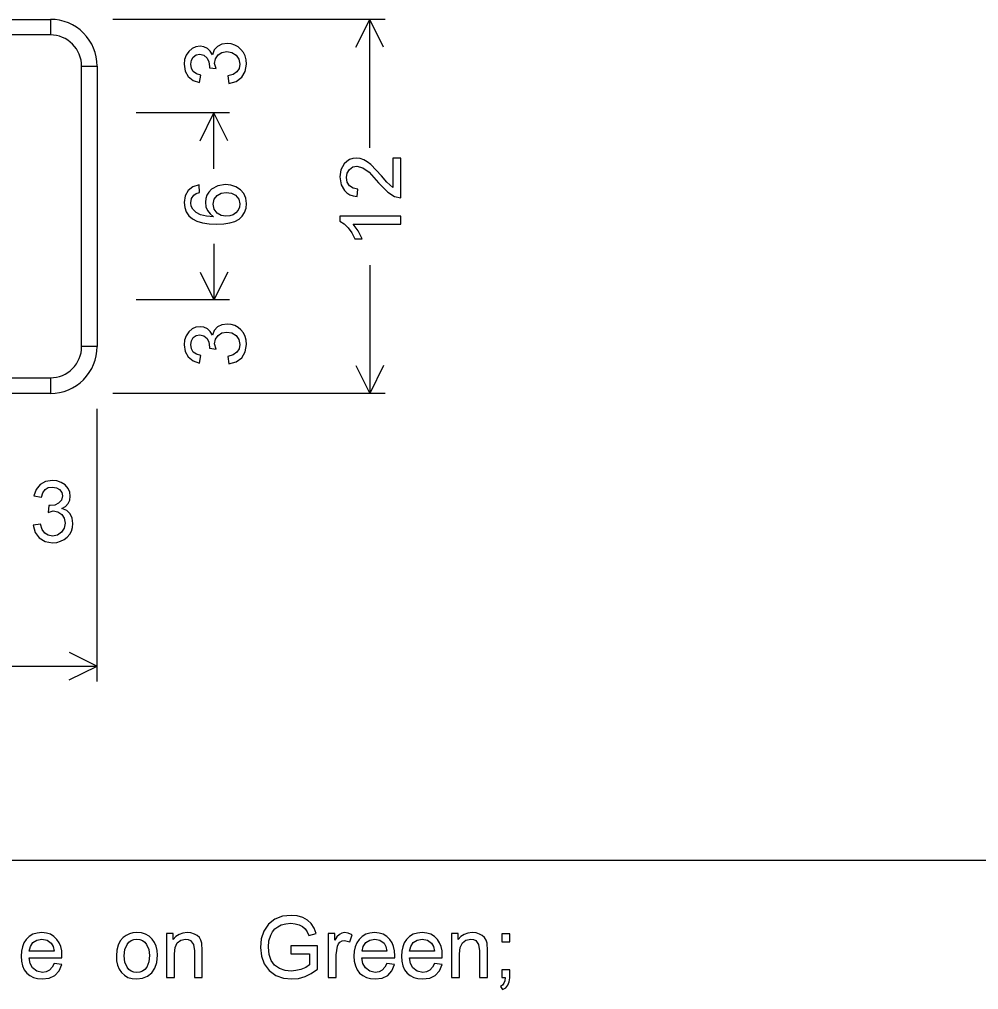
# Model space of a CAD drawing. Extents: x 1001568 to 1002149, y 1840825 to 1841423.
# Drawn here: x 1001939.3 to 1001944.43, y 1840966.78 to 1840971.97 of the extents above; entities that cross this region are included whole.
import ezdxf

# ---------------------------------------------------------------- set-up
doc = ezdxf.new("R2010")
doc.units = 0
doc.layers.add('R_No Plot', color=7, linetype='Continuous')
doc.layers.add('SIGNS', color=7, linetype='Continuous')

msp = doc.modelspace()

# ---------------------------------------------------------------- linework, layer by layer
at = {"layer": 'R_No Plot'}
msp.add_line((1001890.6501, 1840967.4691), (1001982.1327, 1840967.4691), dxfattribs=at)
at = {"layer": 'SIGNS'}
for p, q in [((1001939.4672, 1840971.9657), (1001939.4672, 1840971.8824)), ((1001941.2588, 1840971.9657), (1001939.8005, 1840971.9657)), ((1001940.4255, 1840971.9657), (1001939.9255, 1840971.9657)), ((1001941.101, 1840971.8167), (1001941.1755, 1840971.9657)), ((1001941.1755, 1840971.2794), (1001941.1755, 1840971.9657)), ((1001941.25, 1840971.8167), (1001941.1755, 1840971.9657)), ((1001939.6338, 1840971.7157), (1001939.7172, 1840971.7157)), ((1001940.4255, 1840971.4657), (1001939.9255, 1840971.4657)), ((1001940.2677, 1840971.3167), (1001940.3422, 1840971.4657)), ((1001940.3422, 1840971.166), (1001940.3422, 1840971.4657)), ((1001940.4167, 1840971.3167), (1001940.3422, 1840971.4657)), ((1001940.3422, 1840970.7654), (1001940.3422, 1840970.4657)), ((1001941.1755, 1840970.652), (1001941.1755, 1840969.9657)), ((1001940.2677, 1840970.6147), (1001940.3422, 1840970.4657)), ((1001940.4167, 1840970.6147), (1001940.3422, 1840970.4657)), ((1001940.4255, 1840970.4657), (1001939.9255, 1840970.4657)), ((1001940.4255, 1840970.4657), (1001939.9255, 1840970.4657)), ((1001939.7172, 1840970.2157), (1001939.6338, 1840970.2157)), ((1001941.101, 1840970.1147), (1001941.1755, 1840969.9657)), ((1001941.25, 1840970.1147), (1001941.1755, 1840969.9657)), ((1001939.4672, 1840970.049), (1001939.4672, 1840969.9657)), ((1001941.2588, 1840969.9657), (1001939.8005, 1840969.9657)), ((1001940.4255, 1840969.9657), (1001939.9255, 1840969.9657)), ((1001939.7172, 1840968.424), (1001939.7172, 1840969.8824)), ((1001939.7172, 1840969.2574), (1001939.7172, 1840969.7574)), ((1001939.5682, 1840968.5819), (1001939.7172, 1840968.5074)), ((1001936.5536, 1840968.5074), (1001939.7172, 1840968.5074)), ((1001939.5682, 1840968.4329), (1001939.7172, 1840968.5074))]:
    msp.add_line(p, q, dxfattribs=at)
for points in [[(1001939.4672, 1840971.8824), (1001932.9672, 1840971.8824), (1001932.9672, 1840971.9657), (1001939.4672, 1840971.9657), (1001939.4672, 1840971.8824), (1001939.4672, 1840971.8824)], [(1001940.4225, 1840971.6234), (1001940.461, 1840971.6338), (1001940.4907, 1840971.6561), (1001940.5096, 1840971.6878), (1001940.5159, 1840971.7267), (1001940.514, 1840971.7495), (1001940.5084, 1840971.7702), (1001940.4992, 1840971.7887), (1001940.4863, 1840971.8053), (1001940.4708, 1840971.8187), (1001940.4535, 1840971.8285), (1001940.4345, 1840971.8342), (1001940.4138, 1840971.8362), (1001940.3841, 1840971.8325), (1001940.3607, 1840971.8213), (1001940.344, 1840971.8026), (1001940.3334, 1840971.7766), (1001940.3217, 1840971.7964), (1001940.3066, 1840971.8106), (1001940.2887, 1840971.8192), (1001940.2674, 1840971.822), (1001940.2458, 1840971.8189), (1001940.2254, 1840971.81), (1001940.2071, 1840971.7945), (1001940.1933, 1840971.7737), (1001940.1852, 1840971.7507), (1001940.1826, 1840971.7261), (1001940.1884, 1840971.6897), (1001940.2049, 1840971.6605), (1001940.2311, 1840971.6392), (1001940.2653, 1840971.6274), (1001940.2723, 1840971.6675), (1001940.2485, 1840971.6745), (1001940.2315, 1840971.6867), (1001940.2214, 1840971.7039), (1001940.2181, 1840971.7262), (1001940.2215, 1840971.7472), (1001940.2314, 1840971.7645), (1001940.2467, 1840971.7758), (1001940.2661, 1840971.7795), (1001940.2885, 1840971.7742), (1001940.3049, 1840971.759), (1001940.3143, 1840971.7386), (1001940.3174, 1840971.7136), (1001940.3174, 1840971.7071), (1001940.3539, 1840971.7027), (1001940.3458, 1840971.7306), (1001940.3504, 1840971.7556), (1001940.3642, 1840971.7758), (1001940.385, 1840971.7892), (1001940.4107, 1840971.7937), (1001940.438, 1840971.7887), (1001940.4604, 1840971.7744), (1001940.4756, 1840971.7529), (1001940.4805, 1840971.7268), (1001940.4765, 1840971.7036), (1001940.4645, 1840971.6853), (1001940.4448, 1840971.6718), (1001940.4171, 1840971.6634)], [(1001939.6338, 1840970.2157), (1001939.6338, 1840971.7157), (1001939.7172, 1840971.7157), (1001939.7172, 1840970.2157), (1001939.6338, 1840970.2157), (1001939.6338, 1840970.2157)], [(1001941.2997, 1840971.2236), (1001941.2997, 1840971.0665), (1001941.2666, 1840971.0953), (1001941.2381, 1840971.1287), (1001941.1817, 1840971.1895), (1001941.1626, 1840971.2043), (1001941.1433, 1840971.2151), (1001941.1241, 1840971.2214), (1001941.1048, 1840971.2236), (1001941.0852, 1840971.2217), (1001941.0677, 1840971.216), (1001941.0523, 1840971.2066), (1001941.0389, 1840971.1937), (1001941.0217, 1840971.162), (1001941.016, 1840971.1231), (1001941.0219, 1840971.0818), (1001941.0398, 1840971.0498), (1001941.0531, 1840971.0375), (1001941.0688, 1840971.0282), (1001941.0874, 1840971.0218), (1001941.1085, 1840971.0184), (1001941.1126, 1840971.0586), (1001941.0874, 1840971.0628), (1001941.0679, 1840971.0753), (1001941.0555, 1840971.0949), (1001941.0514, 1840971.1209), (1001941.0554, 1840971.1441), (1001941.0666, 1840971.1632), (1001941.0847, 1840971.1765), (1001941.1073, 1840971.181), (1001941.1383, 1840971.1727), (1001941.1725, 1840971.1481), (1001941.2231, 1840971.0925), (1001941.2718, 1840971.0411), (1001941.3078, 1840971.0179), (1001941.3422, 1840971.0108), (1001941.3422, 1840971.2236)], [(1001941.3422, 1840970.9126), (1001941.016, 1840970.9126), (1001941.016, 1840970.8867), (1001941.0392, 1840970.8716), (1001941.0604, 1840970.8507), (1001941.0796, 1840970.8242), (1001941.0965, 1840970.7921), (1001941.1347, 1840970.7921), (1001941.1135, 1840970.8352), (1001941.0862, 1840970.8701), (1001941.3422, 1840970.8701)], [(1001940.4225, 1840970.1234), (1001940.461, 1840970.1338), (1001940.4907, 1840970.1562), (1001940.5096, 1840970.1878), (1001940.5159, 1840970.2267), (1001940.514, 1840970.2495), (1001940.5084, 1840970.2702), (1001940.4992, 1840970.2887), (1001940.4863, 1840970.3053), (1001940.4708, 1840970.3187), (1001940.4535, 1840970.3285), (1001940.4345, 1840970.3342), (1001940.4138, 1840970.3362), (1001940.3841, 1840970.3325), (1001940.3607, 1840970.3213), (1001940.344, 1840970.3026), (1001940.3334, 1840970.2766), (1001940.3217, 1840970.2964), (1001940.3066, 1840970.3106), (1001940.2887, 1840970.3192), (1001940.2674, 1840970.322), (1001940.2458, 1840970.3189), (1001940.2254, 1840970.31), (1001940.2071, 1840970.2945), (1001940.1933, 1840970.2737), (1001940.1852, 1840970.2507), (1001940.1826, 1840970.2261), (1001940.1884, 1840970.1897), (1001940.2049, 1840970.1605), (1001940.2311, 1840970.1392), (1001940.2653, 1840970.1274), (1001940.2723, 1840970.1675), (1001940.2485, 1840970.1745), (1001940.2315, 1840970.1867), (1001940.2214, 1840970.2039), (1001940.2181, 1840970.2262), (1001940.2215, 1840970.2472), (1001940.2314, 1840970.2645), (1001940.2467, 1840970.2758), (1001940.2661, 1840970.2795), (1001940.2885, 1840970.2742), (1001940.3049, 1840970.259), (1001940.3143, 1840970.2386), (1001940.3174, 1840970.2136), (1001940.3174, 1840970.2071), (1001940.3539, 1840970.2027), (1001940.3458, 1840970.2306), (1001940.3504, 1840970.2556), (1001940.3642, 1840970.2758), (1001940.385, 1840970.2892), (1001940.4107, 1840970.2937), (1001940.438, 1840970.2887), (1001940.4604, 1840970.2744), (1001940.4756, 1840970.2529), (1001940.4805, 1840970.2268), (1001940.4765, 1840970.2036), (1001940.4645, 1840970.1853), (1001940.4448, 1840970.1718), (1001940.4171, 1840970.1634)], [(1001932.9672, 1840970.049), (1001939.4672, 1840970.049), (1001939.4672, 1840969.9657), (1001932.9672, 1840969.9657), (1001932.9672, 1840970.049), (1001932.9672, 1840970.049)], [(1001939.3749, 1840969.2603), (1001939.3853, 1840969.2219), (1001939.4076, 1840969.1922), (1001939.4393, 1840969.1733), (1001939.4782, 1840969.1669), (1001939.5009, 1840969.1689), (1001939.5217, 1840969.1744), (1001939.5402, 1840969.1836), (1001939.5568, 1840969.1966), (1001939.5702, 1840969.2121), (1001939.58, 1840969.2294), (1001939.5857, 1840969.2484), (1001939.5877, 1840969.2691), (1001939.5839, 1840969.2988), (1001939.5728, 1840969.3222), (1001939.5541, 1840969.3389), (1001939.5281, 1840969.3494), (1001939.5479, 1840969.3612), (1001939.5621, 1840969.3763), (1001939.5706, 1840969.3942), (1001939.5735, 1840969.4155), (1001939.5704, 1840969.4371), (1001939.5614, 1840969.4575), (1001939.546, 1840969.4757), (1001939.5252, 1840969.4896), (1001939.5022, 1840969.4977), (1001939.4775, 1840969.5002), (1001939.4412, 1840969.4945), (1001939.412, 1840969.478), (1001939.3907, 1840969.4518), (1001939.3789, 1840969.4176), (1001939.4189, 1840969.4106), (1001939.426, 1840969.4344), (1001939.4382, 1840969.4514), (1001939.4554, 1840969.4615), (1001939.4777, 1840969.4648), (1001939.4987, 1840969.4613), (1001939.516, 1840969.4515), (1001939.5273, 1840969.4362), (1001939.531, 1840969.4168), (1001939.5256, 1840969.3944), (1001939.5105, 1840969.3779), (1001939.4901, 1840969.3686), (1001939.4651, 1840969.3655), (1001939.4586, 1840969.3655), (1001939.4542, 1840969.3289), (1001939.4821, 1840969.3371), (1001939.507, 1840969.3325), (1001939.5273, 1840969.3187), (1001939.5407, 1840969.2979), (1001939.5452, 1840969.2722), (1001939.5402, 1840969.2449), (1001939.5259, 1840969.2225), (1001939.5044, 1840969.2073), (1001939.4783, 1840969.2024), (1001939.455, 1840969.2064), (1001939.4368, 1840969.2183), (1001939.4233, 1840969.2381), (1001939.4148, 1840969.2657)], [(1001940.7536, 1840966.9683), (1001940.8529, 1840966.9683), (1001940.8529, 1840966.9092), (1001940.8328, 1840966.8956), (1001940.8072, 1840966.885), (1001940.7806, 1840966.8783), (1001940.7556, 1840966.8761), (1001940.7234, 1840966.8797), (1001940.6931, 1840966.89), (1001940.6666, 1840966.9077), (1001940.6478, 1840966.9327), (1001940.6366, 1840966.9647), (1001940.6331, 1840967.0039), (1001940.6363, 1840967.0376), (1001940.6457, 1840967.068), (1001940.6555, 1840967.0858), (1001940.6681, 1840967.101), (1001940.6834, 1840967.1132), (1001940.7017, 1840967.1226), (1001940.7257, 1840967.1292), (1001940.7534, 1840967.1315), (1001940.7772, 1840967.1294), (1001940.7988, 1840967.1234), (1001940.8154, 1840967.1144), (1001940.8293, 1840967.1019), (1001940.8404, 1840967.0856), (1001940.8489, 1840967.0656), (1001940.8882, 1840967.0764), (1001940.8773, 1840967.1059), (1001940.8621, 1840967.1301), (1001940.8424, 1840967.1488), (1001940.8184, 1840967.1624), (1001940.7878, 1840967.171), (1001940.7543, 1840967.174), (1001940.7082, 1840967.1689), (1001940.668, 1840967.1538), (1001940.634, 1840967.1272), (1001940.609, 1840967.0891), (1001940.5951, 1840967.0476), (1001940.5905, 1840967.0022), (1001940.5955, 1840966.9557), (1001940.6108, 1840966.9144), (1001940.6367, 1840966.8788), (1001940.6729, 1840966.8529), (1001940.7133, 1840966.8384), (1001940.759, 1840966.8336), (1001940.7945, 1840966.8368), (1001940.8292, 1840966.8467), (1001940.8628, 1840966.8631), (1001940.8955, 1840966.8861), (1001940.8955, 1840967.0109), (1001940.7536, 1840967.0109)], [(1001940.0882, 1840966.8407), (1001940.1307, 1840966.8407), (1001940.1307, 1840966.969), (1001940.1343, 1840967.0028), (1001940.1455, 1840967.027), (1001940.1642, 1840967.0415), (1001940.1903, 1840967.0463), (1001940.2045, 1840967.0445), (1001940.2168, 1840967.039), (1001940.232, 1840967.0186), (1001940.2371, 1840966.9835), (1001940.2371, 1840966.8407), (1001940.2796, 1840966.8407), (1001940.2796, 1840966.9856), (1001940.2774, 1840967.0245), (1001940.2721, 1840967.041), (1001940.2638, 1840967.0549), (1001940.2524, 1840967.0658), (1001940.238, 1840967.0741), (1001940.2189, 1840967.0798), (1001940.1988, 1840967.0818), (1001940.1757, 1840967.0793), (1001940.1554, 1840967.0722), (1001940.138, 1840967.0603), (1001940.1236, 1840967.044), (1001940.1236, 1840967.0777), (1001940.0882, 1840967.0777)], [(1001940.9531, 1840966.8407), (1001940.9957, 1840966.8407), (1001940.9957, 1840966.9633), (1001941.0022, 1840967.0097), (1001941.0075, 1840967.0213), (1001941.0154, 1840967.0302), (1001941.0272, 1840967.0369), (1001941.0398, 1840967.0393), (1001941.0684, 1840967.0328), (1001941.0819, 1840967.0692), (1001941.0607, 1840967.0786), (1001941.0403, 1840967.0818), (1001941.0261, 1840967.0793), (1001941.0129, 1840967.0717), (1001941.0002, 1840967.0592), (1001940.9886, 1840967.0418), (1001940.9886, 1840967.0777), (1001940.9531, 1840967.0777)], [(1001941.6137, 1840966.8407), (1001941.6562, 1840966.8407), (1001941.6562, 1840966.969), (1001941.6599, 1840967.0028), (1001941.6711, 1840967.027), (1001941.6897, 1840967.0415), (1001941.7159, 1840967.0463), (1001941.73, 1840967.0445), (1001941.7424, 1840967.039), (1001941.7575, 1840967.0186), (1001941.7626, 1840966.9835), (1001941.7626, 1840966.8407), (1001941.8052, 1840966.8407), (1001941.8052, 1840966.9856), (1001941.803, 1840967.0245), (1001941.7977, 1840967.041), (1001941.7893, 1840967.0549), (1001941.7779, 1840967.0658), (1001941.7635, 1840967.0741), (1001941.7444, 1840967.0798), (1001941.7244, 1840967.0818), (1001941.7012, 1840967.0793), (1001941.681, 1840967.0722), (1001941.6636, 1840967.0603), (1001941.6491, 1840967.044), (1001941.6491, 1840967.0777), (1001941.6137, 1840967.0777)], [(1001941.8821, 1840967.0322), (1001941.9246, 1840967.0322), (1001941.9246, 1840967.0747), (1001941.8821, 1840967.0747)], [(1001941.8821, 1840966.8407), (1001941.9004, 1840966.8407), (1001941.8984, 1840966.824), (1001941.8935, 1840966.8106), (1001941.8856, 1840966.8005), (1001941.875, 1840966.7939), (1001941.8864, 1840966.7769), (1001941.903, 1840966.7867), (1001941.915, 1840966.8004), (1001941.9222, 1840966.8178), (1001941.9246, 1840966.8392), (1001941.9246, 1840966.8832), (1001941.8821, 1840966.8832)]]:
    msp.add_lwpolyline(points, close=True, dxfattribs=at)
for points in [[(1001940.262, 1840971.0802), (1001940.2288, 1840971.0703), (1001940.2037, 1840971.0506), (1001940.188, 1840971.0224), (1001940.1826, 1840970.9873), (1001940.1854, 1840970.9597), (1001940.1936, 1840970.9359), (1001940.2073, 1840970.9156), (1001940.2264, 1840970.8992), (1001940.2511, 1840970.8863), (1001940.2811, 1840970.8773), (1001940.3167, 1840970.8717), (1001940.3576, 1840970.8699), (1001940.3948, 1840970.8716), (1001940.427, 1840970.8769), (1001940.4542, 1840970.8857), (1001940.4764, 1840970.898), (1001940.4938, 1840970.9136), (1001940.5061, 1840970.9329), (1001940.5135, 1840970.9556), (1001940.5159, 1840970.9819), (1001940.5124, 1840971.0093), (1001940.5018, 1840971.0338), (1001940.4837, 1840971.0547), (1001940.4592, 1840971.0704), (1001940.4322, 1840971.0797), (1001940.4031, 1840971.0827), (1001940.3624, 1840971.0762), (1001940.3283, 1840971.0571), (1001940.3144, 1840971.0426), (1001940.3042, 1840971.0263), (1001940.2982, 1840971.008), (1001940.2961, 1840970.9879), (1001940.2989, 1840970.9641), (1001940.3072, 1840970.9433), (1001940.3209, 1840970.9252), (1001940.3401, 1840970.91), (1001940.3019, 1840970.9128), (1001940.2704, 1840970.9208), (1001940.246, 1840970.9335), (1001940.2284, 1840970.9512), (1001940.2206, 1840970.967), (1001940.2181, 1840970.9849), (1001940.2222, 1840971.007), (1001940.2337, 1840971.0251), (1001940.2464, 1840971.0338), (1001940.265, 1840971.0403), (1001940.262, 1840971.0802)], [(1001940.4059, 1840970.9125), (1001940.38, 1840970.9169), (1001940.3586, 1840970.93), (1001940.3435, 1840970.9507), (1001940.3386, 1840970.9771), (1001940.344, 1840971.0038), (1001940.3595, 1840971.0242), (1001940.3813, 1840971.0363), (1001940.408, 1840971.0402), (1001940.435, 1840971.0362), (1001940.4576, 1840971.0249), (1001940.475, 1840971.0048), (1001940.4805, 1840970.9787), (1001940.478, 1840970.9615), (1001940.4712, 1840970.9456), (1001940.4596, 1840970.9309), (1001940.4447, 1840970.9206), (1001940.427, 1840970.9144), (1001940.4059, 1840970.9125)], [(1001939.4863, 1840966.917), (1001939.4757, 1840966.896), (1001939.4619, 1840966.881), (1001939.4446, 1840966.872), (1001939.4241, 1840966.8691), (1001939.3944, 1840966.8749), (1001939.3717, 1840966.8927), (1001939.3584, 1840966.9167), (1001939.3528, 1840966.9471), (1001939.5286, 1840966.9471), (1001939.5288, 1840966.9578), (1001939.5272, 1840966.9834), (1001939.5222, 1840967.0066), (1001939.5139, 1840967.0271), (1001939.5022, 1840967.0452), (1001939.4861, 1840967.0612), (1001939.4673, 1840967.0726), (1001939.4455, 1840967.0795), (1001939.421, 1840967.0818), (1001939.3956, 1840967.0795), (1001939.3734, 1840967.0725), (1001939.3539, 1840967.061), (1001939.3375, 1840967.0449), (1001939.3256, 1840967.0265), (1001939.317, 1840967.0056), (1001939.3119, 1840966.9819), (1001939.3103, 1840966.9557), (1001939.3122, 1840966.9281), (1001939.3178, 1840966.904), (1001939.3272, 1840966.883), (1001939.3406, 1840966.8655), (1001939.3572, 1840966.8515), (1001939.3764, 1840966.8416), (1001939.3984, 1840966.8356), (1001939.4232, 1840966.8336), (1001939.4611, 1840966.8385), (1001939.4911, 1840966.8531), (1001939.5132, 1840966.8775), (1001939.5275, 1840966.9118), (1001939.4863, 1840966.917)], [(1001939.8198, 1840966.9577), (1001939.8214, 1840966.9313), (1001939.8265, 1840966.9078), (1001939.8349, 1840966.887), (1001939.8469, 1840966.8691), (1001939.8629, 1840966.8534), (1001939.8821, 1840966.8423), (1001939.9043, 1840966.8357), (1001939.9298, 1840966.8336), (1001939.9592, 1840966.8373), (1001939.9863, 1840966.8481), (1001940.0096, 1840966.8663), (1001940.0262, 1840966.8912), (1001940.0362, 1840966.9227), (1001940.0396, 1840966.961), (1001940.0379, 1840966.9862), (1001940.0325, 1840967.009), (1001940.0237, 1840967.0293), (1001940.0114, 1840967.0471), (1001939.995, 1840967.0622), (1001939.976, 1840967.073), (1001939.9542, 1840967.0796), (1001939.9298, 1840967.0818), (1001939.9086, 1840967.0802), (1001939.8893, 1840967.0752), (1001939.8717, 1840967.0669), (1001939.856, 1840967.0554), (1001939.84, 1840967.0373), (1001939.8288, 1840967.015), (1001939.822, 1840966.9884), (1001939.8198, 1840966.9577)], [(1001941.2671, 1840966.917), (1001941.2566, 1840966.896), (1001941.2427, 1840966.881), (1001941.2254, 1840966.872), (1001941.2049, 1840966.8691), (1001941.1752, 1840966.8749), (1001941.1525, 1840966.8927), (1001941.1392, 1840966.9167), (1001941.1337, 1840966.9471), (1001941.3094, 1840966.9471), (1001941.3097, 1840966.9578), (1001941.308, 1840966.9834), (1001941.303, 1840967.0066), (1001941.2947, 1840967.0271), (1001941.2831, 1840967.0452), (1001941.267, 1840967.0612), (1001941.2481, 1840967.0726), (1001941.2263, 1840967.0795), (1001941.2018, 1840967.0818), (1001941.1764, 1840967.0795), (1001941.1542, 1840967.0725), (1001941.1348, 1840967.061), (1001941.1184, 1840967.0449), (1001941.1064, 1840967.0265), (1001941.0979, 1840967.0056), (1001941.0928, 1840966.9819), (1001941.0911, 1840966.9557), (1001941.093, 1840966.9281), (1001941.0987, 1840966.904), (1001941.1081, 1840966.883), (1001941.1215, 1840966.8655), (1001941.138, 1840966.8515), (1001941.1573, 1840966.8416), (1001941.1792, 1840966.8356), (1001941.204, 1840966.8336), (1001941.242, 1840966.8385), (1001941.272, 1840966.8531), (1001941.294, 1840966.8775), (1001941.3083, 1840966.9118), (1001941.2671, 1840966.917)], [(1001941.5213, 1840966.917), (1001941.5108, 1840966.896), (1001941.4969, 1840966.881), (1001941.4796, 1840966.872), (1001941.4591, 1840966.8691), (1001941.4294, 1840966.8749), (1001941.4067, 1840966.8927), (1001941.3934, 1840966.9167), (1001941.3879, 1840966.9471), (1001941.5636, 1840966.9471), (1001941.5639, 1840966.9578), (1001941.5622, 1840966.9834), (1001941.5572, 1840967.0066), (1001941.5489, 1840967.0271), (1001941.5372, 1840967.0452), (1001941.5212, 1840967.0612), (1001941.5023, 1840967.0726), (1001941.4805, 1840967.0795), (1001941.456, 1840967.0818), (1001941.4306, 1840967.0795), (1001941.4084, 1840967.0725), (1001941.389, 1840967.061), (1001941.3726, 1840967.0449), (1001941.3606, 1840967.0265), (1001941.3521, 1840967.0056), (1001941.347, 1840966.9819), (1001941.3453, 1840966.9557), (1001941.3472, 1840966.9281), (1001941.3528, 1840966.904), (1001941.3623, 1840966.883), (1001941.3757, 1840966.8655), (1001941.3922, 1840966.8515), (1001941.4115, 1840966.8416), (1001941.4334, 1840966.8356), (1001941.4582, 1840966.8336), (1001941.4962, 1840966.8385), (1001941.5262, 1840966.8531), (1001941.5482, 1840966.8775), (1001941.5625, 1840966.9118), (1001941.5213, 1840966.917)], [(1001939.3541, 1840966.9825), (1001939.3599, 1840967.0077), (1001939.3737, 1840967.028), (1001939.3948, 1840967.0418), (1001939.4214, 1840967.0463), (1001939.4492, 1840967.0408), (1001939.4712, 1840967.0246), (1001939.4812, 1840967.007), (1001939.4864, 1840966.9825), (1001939.3541, 1840966.9825)], [(1001939.8623, 1840966.9578), (1001939.866, 1840966.9915), (1001939.8772, 1840967.0184), (1001939.887, 1840967.0306), (1001939.8991, 1840967.0394), (1001939.9133, 1840967.0446), (1001939.9298, 1840967.0463), (1001939.9457, 1840967.0446), (1001939.9596, 1840967.0395), (1001939.9717, 1840967.0308), (1001939.9818, 1840967.0189), (1001939.9932, 1840966.9921), (1001939.9971, 1840966.9591), (1001939.9934, 1840966.9249), (1001939.9824, 1840966.8976), (1001939.9725, 1840966.885), (1001939.9604, 1840966.876), (1001939.9461, 1840966.8707), (1001939.9298, 1840966.8691), (1001939.9133, 1840966.8708), (1001939.8991, 1840966.8761), (1001939.887, 1840966.8848), (1001939.8772, 1840966.897), (1001939.866, 1840966.9238), (1001939.8623, 1840966.9578)], [(1001941.1349, 1840966.9825), (1001941.1408, 1840967.0077), (1001941.1545, 1840967.028), (1001941.1757, 1840967.0418), (1001941.2023, 1840967.0463), (1001941.23, 1840967.0408), (1001941.252, 1840967.0246), (1001941.262, 1840967.007), (1001941.2672, 1840966.9825), (1001941.1349, 1840966.9825)], [(1001941.3891, 1840966.9825), (1001941.395, 1840967.0077), (1001941.4087, 1840967.028), (1001941.4299, 1840967.0418), (1001941.4565, 1840967.0463), (1001941.4842, 1840967.0408), (1001941.5062, 1840967.0246), (1001941.5162, 1840967.007), (1001941.5214, 1840966.9825), (1001941.3891, 1840966.9825)]]:
    msp.add_lwpolyline(points, dxfattribs=at)
for centre, radius, start, end in [((1001939.4672, 1840971.7157), 0.25, 0, 90.0002), ((1001939.4672, 1840971.7157), 0.1667, 0, 90.0002), ((1001939.4672, 1840970.2157), 0.25, 270.0001, 0.0003), ((1001939.4672, 1840970.2157), 0.1667, 270.0001, 0.0003)]:
    msp.add_arc(centre, radius, start, end, dxfattribs=at)

doc.saveas('drawing.dxf')
